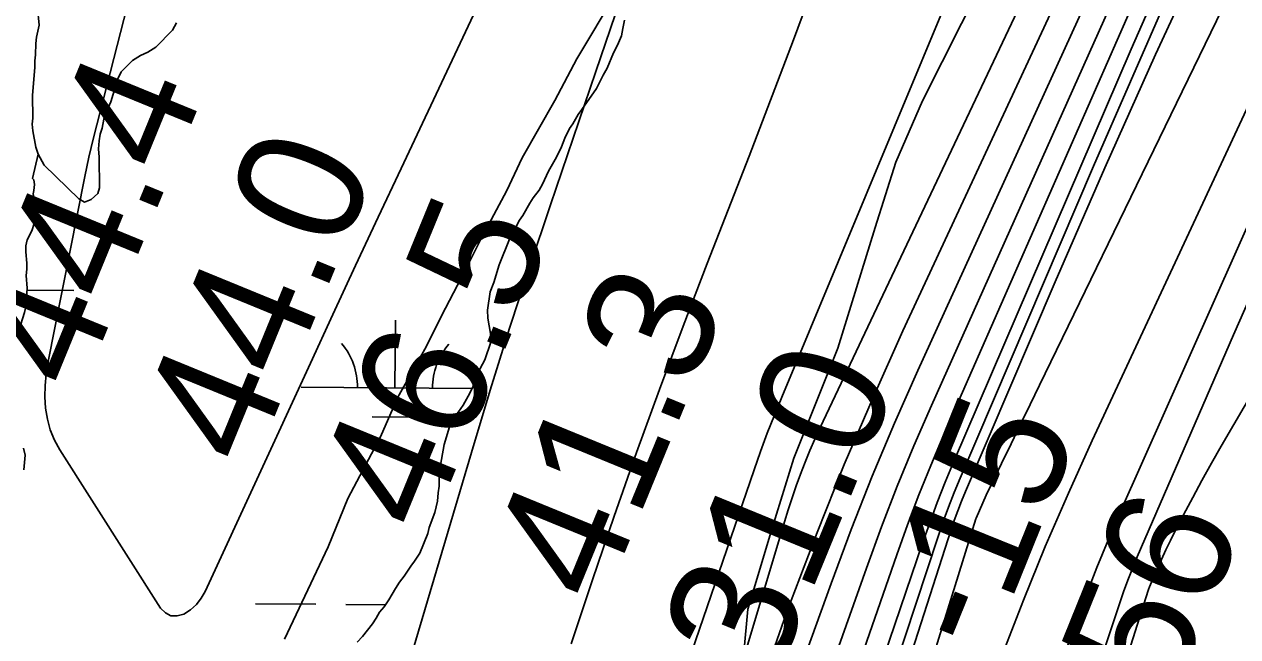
# Model space of a CAD drawing. Extents: x 3172231 to 3210228, y 940198 to 965780.
# Drawn here: x 3188098 to 3188744, y 957444 to 957770 of the extents above; entities that cross this region are included whole.
import ezdxf

# ---------------------------------------------------------------- set-up
doc = ezdxf.new("R2010")
doc.units = 0
for name, color, linetype in [('V-RIVR-EDGE', 7, 'Continuous'), ('V-RIVR-RANG', 7, 'Continuous'), ('V-SITE-VEGE', 7, 'Continuous'), ('V-TOPO-DPTH', 7, 'Continuous'), ('V-TOPO-MAJR', 7, 'Continuous'), ('V-TOPO-MINR', 7, 'Continuous'), ('V-TOPO-SHOR', 7, 'Continuous'), ('V-TOPO-WATR', 7, 'Continuous'), ('V-WETL-SWMP', 7, 'Continuous')]:
    doc.layers.add(name, color=color, linetype=linetype)

msp = doc.modelspace()

# ---------------------------------------------------------------- linework, layer by layer
at = {"layer": 'V-RIVR-EDGE'}
msp.add_lwpolyline([(3188757.479, 958115.038), (3188737.15, 958073.598), (3188714.236, 958035.277), (3188698.041, 957987.603), (3188679.289, 957954.976), (3188660.01, 957918.202), (3188645.926, 957885.563), (3188622.976, 957832.721), (3188607.315, 957791.27), (3188576.044, 957729.112), (3188561.96, 957696.474), (3188550.983, 957661.753), (3188531.117, 957597.493), (3188507.634, 957538.947), (3188496.132, 957501.634), (3188483.06, 957458.621), (3188480.928, 957435.288)], dxfattribs=at)
at = {"layer": 'V-SITE-VEGE'}
for points in [[(3188236.455, 957442.596), (3188259.665, 957491.754), (3188270.095, 957517.498), (3188287.518, 957550.276), (3188296.797, 957571.342), (3188311.899, 957598.271), (3188320.026, 957614.657), (3188332.799, 957639.239), (3188340.925, 957655.627), (3188354.864, 957681.383), (3188362.986, 957698.938), (3188380.415, 957729.378), (3188392.027, 957751.621), (3188412.945, 957786.748)], [(3188178.82, 957770.737), (3188176.721, 957766.768), (3188167.876, 957757.704), (3188163.608, 957755.141), (3188159.69, 957753.302), (3188155.422, 957750.74), (3188149.407, 957744.576), (3188147.662, 957740.971), (3188143.871, 957728.743), (3188142.478, 957725.501), (3188140.725, 957722.255), (3188139.388, 957714.714), (3188138.352, 957711.476), (3188137.68, 957707.886), (3188137.375, 957703.581), (3188137.786, 957699.286), (3188137.991, 957682.808), (3188136.951, 957679.929), (3188133.41, 957676.66), (3188129.844, 957675.183), (3188126.956, 957676.939), (3188108.461, 957694.981), (3188105.252, 957700.855), (3188104.041, 957704.601), (3188102.501, 957713.18), (3188102.1, 957716.76), (3188102.417, 957719.988), (3188102.268, 957732.167), (3188103.517, 957746.874), (3188103.472, 957750.456), (3188103.792, 957753.681), (3188104.074, 957759.778), (3188104.39, 957763.008), (3188105.745, 957769.473), (3188104.914, 957778.777)]]:
    msp.add_lwpolyline(points, dxfattribs=at)
at = {"layer": 'V-TOPO-DPTH'}
for points in [[(3189428.057, 959075.419), (3189235.502, 958767.734), (3189217.42, 958738.211), (3189199.722, 958708.465), (3189182.6, 958678.384), (3189165.863, 958648.078), (3189144.344, 958608.211), (3189117.464, 958557.637), (3189091.02, 958506.838), (3189065.231, 958455.704), (3189039.879, 958404.346), (3188638.5, 957577.889), (3188633.429, 957567.44), (3188628.363, 957556.99), (3188623.303, 957546.536), (3188618.247, 957536.08), (3188610.084, 957519.186), (3188608.188, 957515.144), (3188606.386, 957511.059), (3188604.639, 957506.949), (3188604.518, 957506.592), (3188303.327, 956535.18)], [(3188303.327, 956535.18), (3188604.518, 957506.592), (3188604.639, 957506.949), (3188606.386, 957511.059), (3188608.188, 957515.144), (3188610.084, 957519.186), (3188618.247, 957536.08), (3188623.303, 957546.536), (3188628.363, 957556.99), (3188633.429, 957567.44), (3188638.5, 957577.889), (3189039.879, 958404.346), (3189065.231, 958455.704), (3189091.02, 958506.838), (3189117.464, 958557.637), (3189144.344, 958608.211), (3189165.863, 958648.078), (3189182.6, 958678.384), (3189199.722, 958708.465), (3189217.42, 958738.211), (3189235.502, 958767.734), (3189428.057, 959075.419)], [(3188158.4, 956114.789), (3188365.039, 956912.79), (3188393.238, 957016.128), (3188423.215, 957118.924), (3188455.857, 957220.904), (3188490.275, 957322.341), (3188546.221, 957480.429), (3188554.264, 957502.308), (3188562.656, 957524.048), (3188571.572, 957545.579), (3188580.837, 957566.97), (3188770.478, 957990.649), (3188828.426, 958117.184), (3188887.809, 958243.028), (3188949.344, 958367.832), (3189012.315, 958491.945), (3189124.345, 958708.129), (3189132.533, 958723.543), (3189140.927, 958738.84), (3189149.63, 958753.964), (3189158.54, 958768.971), (3189338.543, 959065.249)], [(3189338.543, 959065.249), (3189158.54, 958768.971), (3189149.63, 958753.964), (3189140.927, 958738.84), (3189132.533, 958723.543), (3189124.345, 958708.129), (3189012.315, 958491.945), (3188949.344, 958367.832), (3188887.809, 958243.028), (3188828.426, 958117.184), (3188770.478, 957990.649), (3188580.837, 957566.97), (3188571.572, 957545.579), (3188562.656, 957524.048), (3188554.264, 957502.308), (3188546.221, 957480.429), (3188490.275, 957322.341), (3188455.857, 957220.904), (3188423.215, 957118.924), (3188393.238, 957016.128), (3188365.039, 956912.79), (3188158.4, 956114.789)], [(3189421.757, 959009.735), (3189247.113, 958724.485), (3189237.861, 958709.047), (3189228.807, 958693.497), (3189220.049, 958677.777), (3189211.489, 958661.946), (3189109.111, 958468.237), (3189050.372, 958355.038), (3188992.781, 958241.269), (3188936.913, 958126.644), (3188882.194, 958011.448), (3188666.485, 957548.351), (3188653.773, 957520.231), (3188641.491, 957491.93), (3188629.853, 957463.358), (3188618.645, 957434.605), (3188594.03, 957369.276), (3188571.36, 957307.542), (3188549.389, 957245.568), (3188528.464, 957183.232), (3188508.237, 957120.655), (3188340.07, 956585.018)], [(3189421.757, 959009.735), (3189247.113, 958724.485), (3189237.861, 958709.047), (3189228.807, 958693.497), (3189220.049, 958677.777), (3189211.489, 958661.946), (3189109.111, 958468.237), (3189050.372, 958355.038), (3188992.781, 958241.269), (3188936.913, 958126.644), (3188882.194, 958011.448), (3188666.485, 957548.351), (3188653.773, 957520.231), (3188641.491, 957491.93), (3188629.853, 957463.358), (3188618.645, 957434.605), (3188594.03, 957369.276), (3188571.36, 957307.542), (3188549.389, 957245.568), (3188528.464, 957183.232), (3188508.237, 957120.655), (3188340.07, 956585.018)], [(3188321.555, 956700.111), (3188368.862, 956864.72), (3188419.809, 957028.239), (3188473.184, 957191.031), (3188576.136, 957493.648), (3188579.984, 957504.537), (3188583.999, 957515.362), (3188588.265, 957526.09), (3188592.7, 957536.754), (3188687.161, 957756.628), (3188740.005, 957876.69), (3188794.252, 957996.101), (3188850.602, 958114.533), (3188908.355, 958232.313), (3189151.107, 958716.498), (3189154.583, 958723.26), (3189158.147, 958729.973), (3189161.845, 958736.613), (3189165.633, 958743.205), (3189225.127, 958844.389)], [(3189225.127, 958844.389), (3189165.633, 958743.205), (3189161.845, 958736.613), (3189158.147, 958729.973), (3189154.583, 958723.26), (3189151.107, 958716.498), (3188908.355, 958232.313), (3188850.602, 958114.533), (3188794.252, 957996.101), (3188740.005, 957876.69), (3188687.161, 957756.628), (3188592.7, 957536.754), (3188588.265, 957526.09), (3188583.999, 957515.362), (3188579.984, 957504.537), (3188576.136, 957493.648), (3188473.184, 957191.031), (3188419.809, 957028.239), (3188368.862, 956864.72), (3188321.555, 956700.111)], [(3188151.661, 956124.559), (3188456.305, 957303.931), (3188467.086, 957343.254), (3188478.636, 957382.337), (3188491.339, 957421.061), (3188504.81, 957459.545), (3188506.113, 957463.096), (3188519.962, 957499.437), (3188534.414, 957535.529), (3188549.767, 957571.246), (3188565.723, 957606.713), (3188918.061, 958364.32), (3188949.196, 958429.814), (3188981.062, 958494.943), (3189014.024, 958559.524), (3189047.716, 958623.74), (3189086.854, 958696.825), (3189101.793, 958724.069), (3189117.089, 958751.108), (3189132.918, 958777.838), (3189149.104, 958804.362)], [(3189204.138, 958782.029), (3189198.113, 958772.529), (3189192.174, 958762.977), (3189186.362, 958753.346), (3189180.635, 958743.663), (3189170.516, 958726.292), (3189169.924, 958725.249), (3189168.262, 958722.062), (3188756.551, 957873.707), (3188728.074, 957813.94), (3188700.174, 957753.909), (3188673.14, 957693.483), (3188646.683, 957632.795), (3188599.025, 957521.293), (3188596.903, 957516.131), (3188594.878, 957510.931), (3188592.999, 957505.678), (3188591.217, 957500.388), (3188394.923, 956889.532), (3188352.906, 956754.879), (3188312.418, 956619.781)], [(3188312.418, 956619.781), (3188352.906, 956754.879), (3188394.923, 956889.532), (3188591.217, 957500.388), (3188592.999, 957505.678), (3188594.878, 957510.931), (3188596.903, 957516.131), (3188599.025, 957521.293), (3188646.683, 957632.795), (3188673.14, 957693.483), (3188700.174, 957753.909), (3188728.074, 957813.94), (3188756.551, 957873.707), (3189168.262, 958722.062), (3189169.924, 958725.249), (3189170.516, 958726.292), (3189180.635, 958743.663), (3189186.362, 958753.346), (3189192.174, 958762.977), (3189198.113, 958772.529), (3189204.138, 958782.029)]]:
    msp.add_lwpolyline(points, dxfattribs=at)
at = {"layer": 'V-TOPO-MAJR'}
for points in [[(3188891.464, 958855.74), (3188854.61, 958765.307), (3188834.688, 958715.014), (3188815.429, 958664.476), (3188797.165, 958613.569), (3188779.565, 958562.418), (3188753.133, 958483.076), (3188722.782, 958392.08), (3188692.385, 958301.1), (3188661.921, 958210.142), (3188631.412, 958119.199), (3188574.404, 957949.476), (3188552.793, 957886.64), (3188530.582, 957824.021), (3188507.471, 957761.728), (3188483.761, 957699.653), (3188461.5, 957642.611), (3188448.659, 957609.151), (3188436.071, 957575.597), (3188423.861, 957541.903), (3188411.903, 957508.117), (3188400.332, 957474.196), (3188389.022, 957440.19)], [(3188256.02, 956106.407), (3188419.354, 956718.221), (3188455.447, 956847.035), (3188493.635, 956975.197), (3188534.965, 957102.381), (3188578.39, 957228.912), (3188657.782, 957451.289), (3188663.25, 957466.075), (3188668.94, 957480.773), (3188674.961, 957495.338), (3188681.203, 957509.814), (3188780.51, 957733.124), (3188837.584, 957858.706), (3188896.009, 957983.642), (3188956.459, 958107.611), (3189018.259, 958230.936), (3189243.771, 958671.956), (3189246.623, 958677.406), (3189249.543, 958682.819), (3189252.566, 958688.175), (3189255.656, 958693.494), (3189300.164, 958768.465), (3189325.741, 958811.129)]]:
    msp.add_lwpolyline(points, dxfattribs=at)
at = {"layer": 'V-TOPO-MINR'}
for points in [[(3189428.057, 959075.419), (3189235.502, 958767.734), (3189217.42, 958738.211), (3189199.722, 958708.465), (3189182.6, 958678.384), (3189165.863, 958648.078), (3189144.344, 958608.211), (3189117.464, 958557.637), (3189091.02, 958506.838), (3189065.231, 958455.704), (3189039.879, 958404.346), (3188638.5, 957577.889), (3188633.429, 957567.44), (3188628.363, 957556.99), (3188623.303, 957546.536), (3188618.247, 957536.08), (3188610.084, 957519.186), (3188608.188, 957515.144), (3188606.386, 957511.059), (3188604.639, 957506.949), (3188604.518, 957506.592), (3188303.327, 956535.18)], [(3189421.757, 959009.735), (3189247.113, 958724.485), (3189237.861, 958709.047), (3189228.807, 958693.497), (3189220.049, 958677.777), (3189211.489, 958661.946), (3189109.111, 958468.237), (3189050.372, 958355.038), (3188992.781, 958241.269), (3188936.913, 958126.644), (3188882.194, 958011.448), (3188666.485, 957548.351), (3188653.773, 957520.231), (3188641.491, 957491.93), (3188629.853, 957463.358), (3188618.645, 957434.605), (3188594.03, 957369.276), (3188571.36, 957307.542), (3188549.389, 957245.568), (3188528.464, 957183.232), (3188508.237, 957120.655), (3188340.07, 956585.018)], [(3189260.467, 958919.207), (3189162.345, 958754.999), (3189156.244, 958744.55), (3189150.285, 958734.023), (3189144.54, 958723.377), (3189138.937, 958712.652), (3188986.345, 958413.23), (3188913.114, 958266.393), (3188841.6, 958118.742), (3188772.663, 957969.87), (3188705.443, 957820.185), (3188587.2, 957550.639), (3188580.578, 957535.043), (3188574.207, 957519.349), (3188568.21, 957503.507), (3188562.463, 957487.568), (3188482.067, 957255.991), (3188437.923, 957123.701), (3188395.927, 956990.761), (3188357.153, 956856.846), (3188320.527, 956722.281), (3188161.765, 956109.905)], [(3189225.127, 958844.389), (3189165.633, 958743.205), (3189161.845, 958736.613), (3189158.147, 958729.973), (3189154.583, 958723.26), (3189151.107, 958716.498), (3188908.355, 958232.313), (3188850.602, 958114.533), (3188794.252, 957996.101), (3188740.005, 957876.69), (3188687.161, 957756.628), (3188592.7, 957536.754), (3188588.265, 957526.09), (3188583.999, 957515.362), (3188579.984, 957504.537), (3188576.136, 957493.648), (3188473.184, 957191.031), (3188419.809, 957028.239), (3188368.862, 956864.72), (3188321.555, 956700.111)], [(3189149.104, 958804.362), (3189132.918, 958777.838), (3189117.089, 958751.108), (3189101.793, 958724.069), (3189086.854, 958696.825), (3189047.716, 958623.74), (3189014.024, 958559.524), (3188981.062, 958494.943), (3188949.196, 958429.814), (3188918.061, 958364.32), (3188565.723, 957606.713), (3188549.767, 957571.246), (3188534.414, 957535.529), (3188519.962, 957499.437), (3188506.113, 957463.096), (3188504.81, 957459.545), (3188491.339, 957421.061), (3188478.636, 957382.337), (3188467.086, 957343.254), (3188456.305, 957303.931), (3188151.661, 956124.559)], [(3189120.643, 958792.852), (3189101.295, 958759.272), (3189082.439, 958725.413), (3189063.91, 958691.368), (3189045.881, 958657.057), (3189028.19, 958622.575), (3189011.006, 958587.837), (3188994.16, 958552.93), (3188521.638, 957555.213), (3188518.844, 957549.114), (3188516.155, 957542.971), (3188513.622, 957536.762), (3188511.194, 957530.508), (3188508.908, 957524.2), (3188506.707, 957517.864), (3188504.632, 957511.485), (3188502.642, 957505.077), (3188476.752, 957418.679), (3188461.79, 957369.079), (3188446.709, 957319.516), (3188431.448, 957270.007), (3188416.066, 957220.535), (3188202.314, 956537.41)], [(3189203.104, 958793.851), (3189168.262, 958734.028), (3189166.224, 958730.444), (3189164.237, 958726.834), (3189162.326, 958723.183), (3189160.465, 958719.504), (3188831.737, 958052.555), (3188788.88, 957963.791), (3188746.993, 957874.581), (3188706.562, 957784.702), (3188667.101, 957694.377), (3188596.145, 957528.291), (3188592.99, 957520.637), (3188589.966, 957512.932), (3188587.14, 957505.154), (3188584.446, 957497.325), (3188443.539, 957070.262), (3188391.112, 956906.047), (3188340.817, 956741.204), (3188293.719, 956575.42)], [(3189154.218, 958785.245), (3189141.955, 958764.941), (3189129.974, 958744.476), (3189118.416, 958723.77), (3189107.139, 958702.902), (3189030.405, 958557.349), (3188981.787, 958463.184), (3188934.253, 958368.486), (3188888.345, 958272.989), (3188843.522, 958176.96), (3188573.663, 957585.678), (3188561.289, 957557.657), (3188549.382, 957529.446), (3188538.175, 957500.95), (3188527.434, 957472.264), (3188497.851, 957390.19), (3188473.658, 957320.019), (3188450.782, 957249.441), (3188429.88, 957178.253), (3188410.296, 957106.659), (3188155.032, 956119.673)], [(3189204.138, 958782.029), (3189198.113, 958772.529), (3189192.174, 958762.977), (3189186.362, 958753.346), (3189180.635, 958743.663), (3189170.516, 958726.292), (3189169.924, 958725.249), (3189168.262, 958722.062), (3188756.551, 957873.707), (3188728.074, 957813.94), (3188700.174, 957753.909), (3188673.14, 957693.483), (3188646.683, 957632.795), (3188599.025, 957521.293), (3188596.903, 957516.131), (3188594.878, 957510.931), (3188592.999, 957505.678), (3188591.217, 957500.388), (3188394.923, 956889.532), (3188352.906, 956754.879), (3188312.418, 956619.781)], [(3189183.614, 958497.007), (3189167.953, 958467.336), (3189145.039, 958423.599), (3189122.303, 958379.771), (3189099.836, 958335.804), (3189077.548, 958291.745), (3188861.985, 957862.367), (3188830.625, 957798.549), (3188799.997, 957734.389), (3188770.47, 957669.715), (3188741.675, 957604.7), (3188690.508, 957486.457), (3188687.928, 957480.275), (3188685.454, 957474.052), (3188683.141, 957467.767), (3188680.936, 957461.441), (3188535.197, 957025.343), (3188483.808, 956866.714), (3188434.385, 956707.495), (3188387.909, 956547.391)], [(3189271.06, 958469.064), (3189148.126, 958255.64), (3189080.032, 958137.666), (3189011.8, 958019.772), (3188943.358, 957902), (3188874.778, 957784.308), (3188735.209, 957545.279), (3188730.022, 957536.233), (3188724.93, 957527.134), (3188719.982, 957517.957), (3188715.129, 957508.727), (3188710.734, 957500.204), (3188708.203, 957495.171), (3188705.741, 957490.106), (3188703.382, 957484.991), (3188701.092, 957479.844), (3188697.038, 957470.474), (3188696.464, 957468.992), (3188696.296, 957468.488), (3188430.158, 956629.426)], [(3188886.485, 958403.312), (3188814.551, 958270.176), (3188745.835, 958135.47), (3188681.945, 957998.409), (3188621.275, 957859.778), (3188501.145, 957571.441), (3188497.256, 957561.848), (3188493.493, 957552.208), (3188489.916, 957542.498), (3188486.464, 957532.739), (3188380.407, 957223.478)], [(3188236.715, 958107.812), (3188134.747, 957709.516), (3188133.483, 957704.404), (3188132.276, 957699.28), (3188131.153, 957694.136), (3188130.086, 957688.98), (3188110.38, 957589.619), (3188109.466, 957583.656), (3188108.898, 957577.675), (3188108.852, 957571.667), (3188109.152, 957565.642), (3188110.135, 957559.746), (3188111.648, 957554.031), (3188113.957, 957548.59), (3188116.796, 957543.329), (3188170.368, 957459.123), (3188173.035, 957456.598), (3188175.957, 957455.052), (3188179.262, 957454.974), (3188182.823, 957455.876), (3188186.368, 957458.264), (3188189.518, 957461.023), (3188192.075, 957464.338), (3188194.237, 957468.025), (3188250.239, 957589.563), (3188262.234, 957615.512), (3188274.27, 957641.442), (3188286.369, 957667.342), (3188298.51, 957693.224), (3188494.247, 958109.191)], [(3188425.397, 957813.107), (3188402.209, 957744.824), (3188377.979, 957673.878), (3188366.99, 957641.043), (3188356.271, 957608.121), (3188345.958, 957575.07), (3188335.915, 957541.933), (3188293.887, 957400.117)]]:
    msp.add_lwpolyline(points, dxfattribs=at)
at = {"layer": 'V-TOPO-SHOR'}
for points in [[(3188105.252, 957700.855), (3188104.041, 957704.601), (3188102.501, 957713.18), (3188102.1, 957716.76), (3188102.417, 957719.988), (3188102.268, 957732.167), (3188103.517, 957746.874), (3188103.472, 957750.456), (3188103.792, 957753.683), (3188104.074, 957759.778), (3188104.392, 957763.008), (3188105.745, 957769.473), (3188104.914, 957778.777)], [(3188105.252, 957700.855), (3188108.461, 957694.981), (3188126.956, 957676.939), (3188129.844, 957675.183), (3188133.41, 957676.66), (3188136.951, 957679.929), (3188137.991, 957682.808), (3188137.786, 957699.286), (3188137.375, 957703.581), (3188137.68, 957707.886), (3188138.352, 957711.476), (3188139.388, 957714.714), (3188140.725, 957722.255), (3188142.478, 957725.501), (3188143.871, 957728.743), (3188147.66, 957740.971), (3188149.407, 957744.576), (3188155.422, 957750.74), (3188159.69, 957753.302), (3188163.608, 957755.141), (3188167.876, 957757.704), (3188176.721, 957766.768), (3188178.82, 957770.737)]]:
    msp.add_lwpolyline(points, dxfattribs=at)
at = {"layer": 'V-TOPO-WATR'}
msp.add_lwpolyline([(3189338.543, 959065.249), (3189158.54, 958768.971), (3189149.63, 958753.964), (3189140.927, 958738.84), (3189132.533, 958723.543), (3189124.345, 958708.129), (3189012.315, 958491.945), (3188949.344, 958367.832), (3188887.809, 958243.028), (3188828.426, 958117.184), (3188770.478, 957990.649), (3188580.837, 957566.97), (3188571.572, 957545.579), (3188562.656, 957524.048), (3188554.264, 957502.308), (3188546.221, 957480.429), (3188490.275, 957322.341), (3188455.857, 957220.904), (3188423.215, 957118.924), (3188393.238, 957016.128), (3188365.039, 956912.79), (3188158.4, 956114.789)], dxfattribs=at)
at = {"layer": 'V-WETL-SWMP'}
for p, q in [((3188099.267, 957628.423), (3188124.257, 957628.253)), ((3188295.224, 957576.346), (3188295.469, 957612.345)), ((3188245.225, 957576.686), (3188336.233, 957576.067)), ((3188283.119, 957560.997), (3188307.118, 957560.834)), ((3188221.032, 957461.416), (3188253.031, 957461.198)), ((3188269.031, 957461.09), (3188290.272, 957460.945))]:
    msp.add_line(p, q, dxfattribs=at)
for points in [[(3188417.513, 957772.084), (3188416.491, 957767.772), (3188415.824, 957763.823), (3188413.736, 957758.781), (3188411.636, 957754.814), (3188408.156, 957746.53), (3188406.051, 957742.921), (3188402.557, 957735.712), (3188394.814, 957724.509), (3188392.695, 957721.975), (3188389.892, 957716.924), (3188388.132, 957714.394), (3188385.686, 957709.348), (3188383.953, 957704.669), (3188381.153, 957699.26), (3188376.948, 957691.684), (3188373.808, 957684.837), (3188372.057, 957681.591), (3188368.882, 957677.61), (3188367.126, 957674.722), (3188363.265, 957668.225), (3188361.505, 957665.695), (3188356.256, 957655.598), (3188350.693, 957641.914), (3188347.943, 957632.565), (3188345.855, 957627.523), (3188344.542, 957617.833), (3188344.596, 957613.534), (3188346.131, 957605.312), (3188346.188, 957600.655), (3188343.08, 957591.301), (3188339.228, 957584.088), (3188337.472, 957581.2), (3188336.805, 957577.25), (3188335.058, 957573.646), (3188331.556, 957567.153), (3188329.092, 957563.54), (3188326.974, 957561.006), (3188324.869, 957557.397), (3188321.424, 957546.247), (3188319.077, 957533.32), (3188318.789, 957527.583), (3188318.834, 957524.001), (3188318.162, 957520.41), (3188317.857, 957516.107), (3188316.499, 957509.999), (3188313.373, 957502.078), (3188312.696, 957498.845), (3188308.526, 957488.403), (3188305.714, 957484.069), (3188303.596, 957481.534), (3188300.08, 957476.116), (3188297.612, 957472.861), (3188295.503, 957469.61), (3188291.996, 957463.476), (3188289.533, 957459.863), (3188287.061, 957456.966), (3188285.309, 957453.719), (3188283.195, 957450.827), (3188277.906, 957443.954), (3188275.076, 957441.053)], [(3188155.421, 957750.741), (3188159.689, 957753.302), (3188163.607, 957755.142), (3188167.875, 957757.703), (3188176.72, 957766.769), (3188178.82, 957770.737)], [(3188094.952, 957606.857), (3188098.056, 957616.569), (3188099.078, 957620.881), (3188099.033, 957624.464), (3188099.329, 957629.483), (3188098.887, 957636.285), (3188099.205, 957639.514), (3188099.165, 957642.738), (3188098.731, 957648.823), (3188098.691, 957652.048), (3188099.368, 957655.281), (3188101.818, 957659.969), (3188103.202, 957663.927), (3188103.135, 957669.3), (3188102.732, 957672.878), (3188103.037, 957677.182), (3188102.648, 957679.685), (3188102.984, 957681.48), (3188103.302, 957684.709), (3188102.913, 957687.212), (3188102.188, 957687.92), (3188105.252, 957700.856), (3188108.46, 957694.982), (3188126.956, 957676.939), (3188129.845, 957675.183), (3188133.409, 957676.661), (3188136.951, 957679.929), (3188137.991, 957682.808), (3188137.786, 957699.287), (3188137.375, 957703.581), (3188137.68, 957707.885), (3188138.352, 957711.476), (3188139.387, 957714.713), (3188140.726, 957722.254), (3188142.478, 957725.5), (3188143.871, 957728.742), (3188147.66, 957740.971), (3188149.407, 957744.575), (3188155.421, 957750.741)], [(3188097.662, 957532.725), (3188098.281, 957540.615), (3188097.52, 957544.188)]]:
    msp.add_lwpolyline(points, dxfattribs=at)
for centre, start, end in [((3188239.985, 957577.197), 358.838164, 40.381822), ((3188350.468, 957576.445), 138.838164, 180.381822)]:
    msp.add_arc(centre, 35.246, start, end, dxfattribs=at)

# ---------------------------------------------------------------- texts
at = {"layer": 'V-RIVR-RANG'}
for s, rotation, p in [('44.4', 67.708326, (3188127.856, 957572.807)), ('44.0', 67.708326, (3188219.374, 957532.415)), ('46.5', 67.708326, (3188313.093, 957497.393)), ('41.3', 67.708326, (3188405.712, 957459.686)), ('31.0', 67.708326, (3188497.229, 957419.294)), ('-15', 67.994167, (3188611.229, 957432.871)), ('-56', 67.994167, (3188698.509, 957381.957))]:
    msp.add_text(s, height=67, rotation=rotation, dxfattribs=at).set_placement(p)

doc.saveas('drawing.dxf')
